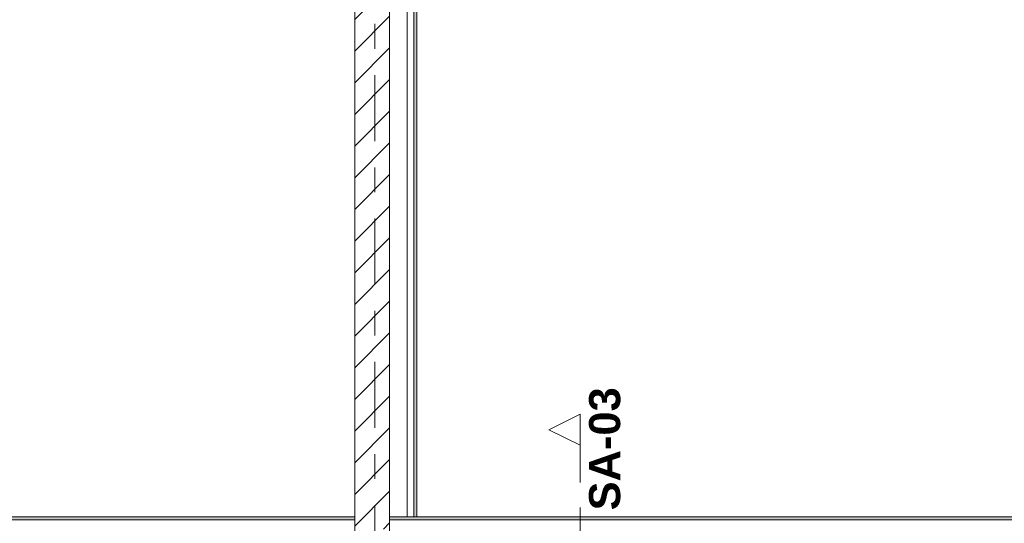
# Model space of a CAD drawing. Header units: metres. Extents: x -3.6 to 84.5, y -11 to 16.8.
# Tile 269 of 361: x 38.7 to 42.7, y 8.6 to 10.6. Entities that reach past the tile are written whole.
import ezdxf

# ---------------------------------------------------------------- set-up
doc = ezdxf.new("R2010")
doc.units = ezdxf.units.M
doc.header["$MEASUREMENT"] = 0
for name, pattern in [('Schnittlinie', [0.3, 0.15, -0.075, 0, -0.075]), ('Strichlinie doppelt', [0.546806, 0.264583, -0.105833, 0.070556, -0.105833]), ('Wipeout_Contour', [1, 0, -1])]:
    doc.linetypes.add(name, pattern=pattern)
for name, color, linetype in [('203 - Marker.Schnitt - Ausbaudetail SA', 7, 'Continuous'), ('451 - Universal.Achsen Raster', 7, 'Continuous'), ('605 - Struktur.Wand Innen', 7, 'Continuous'), ('Neubau_653 - Abdeckung.TB Verkofferung', 7, 'Continuous')]:
    doc.layers.add(name, color=color, linetype=linetype)
doc.styles.add('ERSTELLTER_STIL_1', font='txt')
pattern_1 = [(45, (0, 0), (-0.01767767, 0.01767767), [0, -0.025])]

msp = doc.modelspace()

# ---------------------------------------------------------------- hatches: boundary and pattern name
at = {"layer": 'Neubau_653 - Abdeckung.TB Verkofferung', "linetype": 'Continuous', "lineweight": 0, "true_color": 0x000000}
h = msp.add_hatch(dxfattribs=at)
h.set_pattern_fill('Gips_0001', color=18, style=0, pattern_type=2)
h.set_pattern_definition(pattern_1)
h.paths.add_polyline_path([(40.3, 8.6495), (40.3, 12.69), (40.2875, 12.69), (40.2875, 8.6495)])
h = msp.add_hatch(dxfattribs=at)
h.set_pattern_fill('Gips_0001', color=18, style=0, pattern_type=2)
h.set_pattern_definition(pattern_1)
h.paths.add_polyline_path([(40.05, 8.6495), (36.61, 8.6495), (36.61, 8.637), (40.05, 8.637)])
h = msp.add_hatch(dxfattribs=at)
h.set_pattern_fill('Gips_0001', color=18, style=0, pattern_type=2)
h.set_pattern_definition(pattern_1)
h.paths.add_polyline_path([(43.67, 8.6495), (40.19, 8.6495), (40.19, 8.637), (43.67, 8.637)])

# ---------------------------------------------------------------- linework, layer by layer
at = {"layer": '203 - Marker.Schnitt - Ausbaudetail SA', "color": 7, "linetype": 'Schnittlinie', "lineweight": 13}
msp.add_line((40.9554, 8.937), (40.9554, 7.8025), dxfattribs=at)
at = {"layer": 'Neubau_653 - Abdeckung.TB Verkofferung', "color": 1, "linetype": 'Continuous', "lineweight": 5}
for p, q in [((40.2605, 12.69), (40.2605, 8.6495)), ((40.2875, 12.69), (40.2875, 8.6495)), ((40.3, 12.69), (40.3, 8.6495)), ((40.05, 8.6495), (36.61, 8.6495)), ((40.05, 8.637), (36.61, 8.637)), ((43.67, 8.6495), (40.19, 8.6495)), ((43.67, 8.637), (40.19, 8.637))]:
    msp.add_line(p, q, dxfattribs=at)
at = {"layer": 'Neubau_653 - Abdeckung.TB Verkofferung', "color": 1, "linetype": 'Continuous', "lineweight": 9}
for p, q in [((40.3, 8.6495), (40.3, 12.69)), ((43.67, 8.6495), (33, 8.6495))]:
    msp.add_line(p, q, dxfattribs=at)
at = {"layer": 'Neubau_653 - Abdeckung.TB Verkofferung', "color": 1, "linetype": 'Continuous', "lineweight": 5, "flags": 128}
for points in [[(40.05, 8.6495), (40.05, 8.637), (40.05, 8.61), (40.05, 8.51)], [(40.19, 8.6495), (40.19, 8.637), (40.19, 8.61), (40.19, 8.51)], [(40.3, 8.6495), (40.2875, 8.6495), (40.2605, 8.6495)]]:
    msp.add_lwpolyline(points, dxfattribs=at)

# ---------------------------------------------------------------- texts
at = {"layer": '203 - Marker.Schnitt - Ausbaudetail SA', "color": 7, "lineweight": 13, "insert": (41.1187, 8.6754), "char_height": 0.125, "attachment_point": 7, "rotation": 90, "style": 'ERSTELLTER_STIL_1'}
msp.add_mtext('\\A1;{\\pql;\\pt0;\\fArial|b1|i0|c0|p38;SA-03}', dxfattribs=at)

# ---------------------------------------------------------------- next in the draw order: wipeouts: each hides what was drawn before it
at = {"color": 254, "linetype": 'Wipeout_Contour', "lineweight": 0, "ltscale": 125.192217}
msp.add_wipeout([(40.9554, 9.062), (40.8304, 8.9995), (40.9554, 8.937)], dxfattribs=at).dxf.layer = '203 - Marker.Schnitt - Ausbaudetail SA'
at = {"color": 254, "linetype": 'Wipeout_Contour', "lineweight": 0, "ltscale": 166.394628}
msp.add_wipeout([(40.19, 13), (40.05, 13), (40.05, 8.6), (40.19, 8.6)], dxfattribs=at).dxf.layer = '605 - Struktur.Wand Innen'

# ---------------------------------------------------------------- next in the draw order: hatches: boundary and pattern name
at = {"layer": '605 - Struktur.Wand Innen', "linetype": 'Continuous', "lineweight": 0, "true_color": 0x000000}
h = msp.add_hatch(dxfattribs=at)
h.set_pattern_fill('MW_Ziegel_0001', color=18, style=0, pattern_type=2)
h.set_pattern_definition([(45, (0, 0), (-0.0636396, 0.0636396), [])])
h.paths.add_polyline_path([(40.19, 13), (40.05, 13), (40.05, 8.6), (40.19, 8.6)])

# ---------------------------------------------------------------- next in the draw order: linework, layer by layer
at = {"layer": '203 - Marker.Schnitt - Ausbaudetail SA', "color": 7, "linetype": 'Continuous', "lineweight": 13, "flags": 128}
msp.add_lwpolyline([(40.9554, 9.062), (40.9554, 8.937), (40.8304, 8.9995)], close=True, dxfattribs=at)
at = {"layer": '451 - Universal.Achsen Raster', "color": 160, "linetype": 'Strichlinie doppelt', "lineweight": 9, "true_color": 0x3232ff}
msp.add_line((40.13, -10.585), (40.13, 16.355), dxfattribs=at)
at = {"layer": '605 - Struktur.Wand Innen', "color": 7, "linetype": 'Continuous', "lineweight": 18, "flags": 128}
for points in [[(40.05, 13), (40.05, 8.6)], [(40.19, 8.6), (40.19, 13)]]:
    msp.add_lwpolyline(points, dxfattribs=at)
at = {"layer": 'Neubau_653 - Abdeckung.TB Verkofferung', "color": 1, "linetype": 'Continuous', "lineweight": 9}
for p, q in [((40.19, 8.6495), (40.19, 12.69)), ((40.3, 8.6495), (40.19, 8.6495))]:
    msp.add_line(p, q, dxfattribs=at)

doc.saveas('drawing.dxf')
